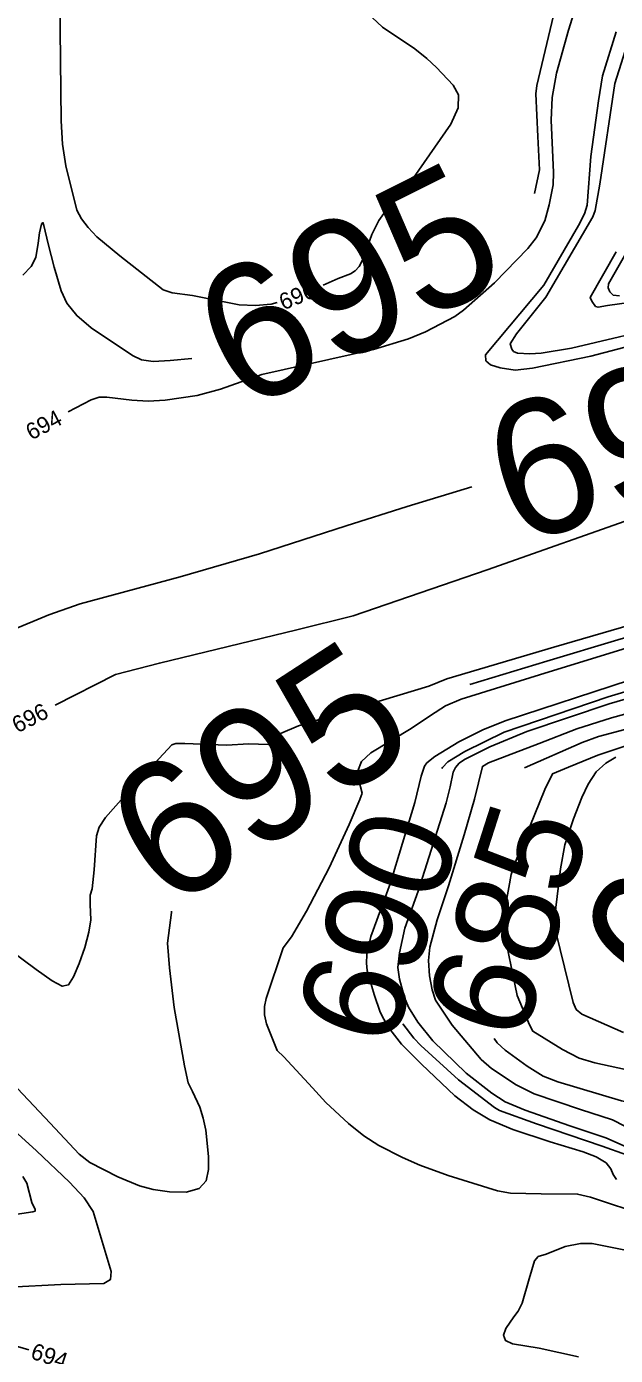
# Model space of a CAD drawing. Extents: x -291892836 to 2945206, y -477993085 to 1832792.
# Drawn here: x 1851264 to 1851407.4, y 543914.3 to 544238.1 of the extents above; entities that cross this region are included whole.
import ezdxf

# ---------------------------------------------------------------- set-up
doc = ezdxf.new("R2010")
doc.units = 0
for name, color, linetype in [('DT_X_Contour_Minor', 7, 'Continuous'), ('DT_X_Terrain_Ground_Line', 7, 'Continuous'), ('Level 19', 7, 'Continuous')]:
    doc.layers.add(name, color=color, linetype=linetype)

msp = doc.modelspace()

# ---------------------------------------------------------------- linework, layer by layer
at = {"layer": 'DT_X_Contour_Minor'}
for points in [[(1851701.81, 544242.92), (1851692.99, 544237.39), (1851689.94, 544235.33), (1851685.86, 544232.88), (1851672.96, 544226.1), (1851648.68, 544213.9), (1851621.28, 544200.35), (1851614.41, 544197.2), (1851607.53, 544194.36), (1851583.78, 544185.51), (1851556.7, 544174.12), (1851530.45, 544164.25), (1851502.49, 544153.19), (1851472.56, 544141.47), (1851436.91, 544127.59), (1851413.91, 544119.01), (1851376.2, 544105.75), (1851343.56, 544094.54), (1851329.79, 544091.13), (1851296.36, 544083.01), (1851285.66, 544080.19), (1851270.99, 544072.75)], [(1851272.15, 544244.81), (1851272.42, 544215.18), (1851272.75, 544209.49), (1851273.6, 544204.14), (1851276.23, 544193.36), (1851277.37, 544191.29), (1851279, 544189.11), (1851281.15, 544186.87), (1851286.71, 544182.28), (1851297.31, 544173.96), (1851299.43, 544173.23), (1851304.38, 544172.58), (1851315.81, 544170.28), (1851319.76, 544170.11), (1851323.58, 544170.5), (1851325.04, 544170.86)], [(1851274.16, 544144.21), (1851279.75, 544147.18), (1851281.65, 544147.76), (1851283.58, 544147.76), (1851289.68, 544147.05), (1851293.58, 544146.85), (1851297.73, 544147.04), (1851305.57, 544148.23), (1851311.2, 544149.74), (1851321.32, 544153.34), (1851348.5, 544159.44), (1851357, 544161.98), (1851361.17, 544163.72), (1851368.28, 544167.45), (1851370.4, 544169.01), (1851377.91, 544175.64), (1851386.08, 544184), (1851388.1, 544186.65), (1851390.17, 544190.74), (1851391.28, 544194.7), (1851392.26, 544199.58), (1851392.33, 544202.56), (1851391.78, 544215.3), (1851391.98, 544220.87), (1851393.07, 544226.8), (1851395.96, 544237.26), (1851397.75, 544242.96)], [(1851336.26, 544175.13), (1851339.85, 544176.7), (1851342.88, 544177.86), (1851344, 544178.55), (1851344.99, 544179.66), (1851345.94, 544181.49), (1851348.11, 544187.44), (1851349.78, 544190.85), (1851352.02, 544194.03), (1851358.24, 544201.25), (1851367.31, 544214.31), (1851369.13, 544218.34), (1851369.19, 544221.45), (1851367.88, 544223.86), (1851363.86, 544228.12), (1851361.51, 544230.36), (1851358.55, 544232.68), (1851350.71, 544237.95), (1851346.98, 544241.44)], [(1851387.66, 544197.42), (1851388.93, 544203.19), (1851388.46, 544211.36), (1851387.99, 544221.74), (1851388.24, 544223.72), (1851392.33, 544240.85)], [(1851407.61, 544236.87), (1851404.26, 544226.14), (1851403.25, 544220.02), (1851401.39, 544206.45), (1851400.53, 544194.61), (1851399.9, 544192.51), (1851398.41, 544189.66), (1851389.93, 544175.09), (1851375.72, 544158.08), (1851375.82, 544156.66), (1851376.96, 544155.65), (1851379.29, 544154.92), (1851382.97, 544154.35), (1851387.18, 544154.83), (1851401.44, 544157.81), (1851417.78, 544162.08)], [(1851411.78, 544238.64), (1851407.21, 544224.27), (1851403.59, 544199.73), (1851402.47, 544193.28), (1851401.88, 544191.75), (1851390.42, 544172.15), (1851383.31, 544163.25), (1851381.76, 544160.77), (1851382.13, 544159.51), (1851382.59, 544158.93), (1851383.55, 544158.54), (1851386.58, 544158.37), (1851389.27, 544158.55), (1851396.68, 544159.71), (1851421.46, 544165.61)], [(1851263.13, 544177.51), (1851265.13, 544179.66), (1851266.26, 544181.82), (1851266.83, 544185.3), (1851267.13, 544187.84), (1851267.68, 544190), (1851267.98, 544190.35), (1851268.25, 544189.67), (1851269.26, 544185.13), (1851270.74, 544179.51), (1851272.4, 544173.75), (1851273.85, 544170.74), (1851276.24, 544167.7), (1851279.76, 544164.7), (1851289.78, 544157.93), (1851291.97, 544156.91), (1851294.82, 544156.53), (1851298.95, 544156.72), (1851304.26, 544157.19)], [(1851408.39, 544172.49), (1851406.87, 544172.67), (1851406.01, 544173.45), (1851405.63, 544174.48), (1851405.72, 544175.38), (1851406.65, 544177.14), (1851410.9, 544184.55)], [(1851407.59, 544183.18), (1851401.26, 544172.12), (1851401.62, 544171.17), (1851402.57, 544169.87), (1851403.17, 544169.7), (1851405.48, 544170.1), (1851413.67, 544171.29)], [(1851703.06, 544171.99), (1851691.27, 544168.51), (1851670.54, 544161.91), (1851642.98, 544154.06), (1851632.4, 544151.31), (1851626.29, 544150.5), (1851615.79, 544149.15), (1851603.07, 544147.38), (1851599.13, 544146.45), (1851585.52, 544142.31), (1851559.88, 544134.39), (1851550.66, 544131.6), (1851526.58, 544124.13), (1851494.64, 544114.33), (1851467.31, 544106.24), (1851441.2, 544098.51), (1851407.98, 544088.68), (1851390.65, 544083.47), (1851371.94, 544077.76)], [(1851372.46, 544125.91), (1851356.66, 544121.14), (1851341.83, 544116.48), (1851320.7, 544109.59), (1851301.39, 544104.04), (1851277.1, 544097.41), (1851269.46, 544094.76), (1851251.01, 544087.13)], [(1851257.46, 544014.93), (1851266.38, 544008.35), (1851270.21, 544005.52), (1851272.7, 544004.24), (1851274.23, 544004.61), (1851275.44, 544006.52), (1851276.82, 544009.77), (1851278.19, 544013.67), (1851279.21, 544017.43), (1851279.65, 544020.42), (1851279.51, 544024.17), (1851279.52, 544026.45), (1851280.01, 544027.99), (1851280.47, 544032.64), (1851281.03, 544040.88), (1851281.66, 544043), (1851283.23, 544045.35), (1851288.9, 544051.79), (1851299.37, 544063.03), (1851300.37, 544063.42), (1851302.58, 544063.39), (1851312.69, 544062.96), (1851318.11, 544063.34), (1851322.8, 544063.13), (1851323.59, 544063.52), (1851324.15, 544064.67), (1851325.86, 544065.86), (1851330.25, 544067.68), (1851347.17, 544072.91), (1851361.92, 544077.33), (1851366.3, 544079.18), (1851392.41, 544086.84), (1851418.37, 544094.46)], [(1851410.27, 544086.71), (1851388.89, 544080.1), (1851369.81, 544074.18), (1851366.03, 544072.56), (1851362.33, 544070.21), (1851357.62, 544067.06), (1851347.8, 544061.13), (1851345.55, 544058.98), (1851344.71, 544056.74), (1851344.86, 544054.66), (1851345.69, 544051.25), (1851345.15, 544049.72), (1851342.54, 544043.61), (1851337.66, 544033.1), (1851332.21, 544022.49), (1851328.5, 544016.26), (1851326.45, 544013.57), (1851322.35, 544001.26), (1851321.93, 543999.26), (1851321.95, 543997.27), (1851322.46, 543995.08), (1851324.99, 543988.56), (1851326.62, 543987.02), (1851333.62, 543979.48), (1851336.89, 543975.89), (1851342.37, 543970.77), (1851346.16, 543967.74), (1851349.77, 543965.39), (1851355.52, 543962.52), (1851359.79, 543960.6), (1851366.63, 543958.14), (1851378.68, 543954.33), (1851381.81, 543953.83), (1851389.29, 543953.65), (1851398.16, 543953.56), (1851401.29, 543952.8), (1851415.05, 543948.26)], [(1851431.51, 544080.53), (1851405.88, 544073.08), (1851385.8, 544066.29), (1851376.85, 544062.6), (1851370.68, 544059.47), (1851369.37, 544058.57), (1851368.44, 544057.57), (1851367.86, 544056.37), (1851367.16, 544052.82), (1851366.2, 544048.92), (1851359.35, 544027.41), (1851356.14, 544018.42), (1851354.82, 544012.35), (1851354.37, 544008.82), (1851354.79, 544005.96), (1851356.06, 544001.48), (1851357.01, 543999.13), (1851359.25, 543995.47), (1851362.94, 543990.95), (1851371.02, 543983.08), (1851377.29, 543978.14), (1851380.51, 543976.06), (1851385.44, 543974.03), (1851396.31, 543970.25), (1851405.05, 543967.32), (1851410.02, 543965.12)], [(1851430.89, 544082.35), (1851405.6, 544074.8), (1851380.29, 544066.17), (1851370.71, 544061.45), (1851366.55, 544058.94), (1851365.3, 544057.58), (1851365.16, 544057.3)], [(1851410.81, 544078.82), (1851380.54, 544068.95), (1851375.07, 544066.69), (1851369.29, 544063.78), (1851363.42, 544060.21), (1851361.49, 544058.72), (1851360.9, 544057.86), (1851360.12, 544055.46), (1851358.51, 544048.99), (1851352.51, 544029.19), (1851347.82, 544016.36), (1851346.89, 544011.97), (1851346.77, 544009.89), (1851346.97, 544008.03), (1851348.63, 544002.25), (1851350.09, 543997.95), (1851351.93, 543994.53), (1851355.32, 543990.15), (1851360.2, 543985.2), (1851368.25, 543977.49), (1851372.75, 543974.09), (1851376.82, 543971.67), (1851382.45, 543969.34), (1851391.53, 543966.29), (1851399.51, 543963.9), (1851402.7, 543962.64), (1851405.12, 543961.23), (1851406.27, 543959.77), (1851406.8, 543958.36), (1851407.69, 543957.13)], [(1851409.69, 543970.09), (1851406.66, 543971.64), (1851398.92, 543974.2), (1851387.62, 543977.99), (1851383.25, 543980.22), (1851377.25, 543984.18), (1851374.68, 543986.41), (1851367.65, 543994.78), (1851363.57, 544000.83), (1851362.74, 544003.34), (1851362.12, 544006.78), (1851361.84, 544010.53), (1851362.2, 544013.75), (1851363.98, 544020.38), (1851366.76, 544028.68), (1851370.59, 544041.15), (1851373.11, 544049.81), (1851375, 544057.82), (1851376.52, 544058.67), (1851380.93, 544060.37), (1851388.79, 544063.36), (1851397.98, 544066.97), (1851406.44, 544069.63), (1851432.73, 544076.91)], [(1851427.07, 544071.44), (1851403.23, 544065.08), (1851399.32, 544063.62), (1851385.29, 544057.49)], [(1851422.2, 543981.29), (1851402.38, 543985.55), (1851398.59, 543986.68), (1851394.48, 543988.83), (1851387.24, 543993.27), (1851386.48, 543994.81), (1851383.47, 544001.97), (1851380.01, 544018.85), (1851379.96, 544020.18), (1851381.99, 544031.48), (1851383.08, 544034.58), (1851390.2, 544052.14), (1851392.05, 544055.96), (1851395.93, 544057.62), (1851403.14, 544060.54), (1851412.35, 544063.66)], [(1851409.36, 543992.98), (1851399.2, 543997.39), (1851397.79, 543998.58), (1851397.09, 544000.27), (1851392.86, 544017.46), (1851392.62, 544021.43), (1851393.99, 544032.88), (1851395.06, 544038.66), (1851397.2, 544045.05), (1851399.17, 544050.24), (1851400.75, 544053.52), (1851402.71, 544056.48), (1851405.02, 544058.62), (1851407.52, 544060.05)], [(1851299.32, 544022.53), (1851299.26, 544022.21), (1851298.33, 544014.73), (1851298.8, 544008.74), (1851299.97, 543999.07), (1851302.49, 543984.86), (1851303.39, 543980.66), (1851304.38, 543978.56), (1851306.17, 543974.72), (1851307.05, 543972.09), (1851307.67, 543969.12), (1851308.3, 543962.71), (1851308.34, 543959.56), (1851307.76, 543956.84), (1851306.03, 543954.92), (1851302.85, 543954.07), (1851298.85, 543954.1), (1851294.85, 543954.69), (1851291.52, 543955.58), (1851286.23, 543957.79), (1851279.43, 543961.24), (1851276.79, 543963.32), (1851269.73, 543970.88), (1851251.07, 543990.61)], [(1851355.63, 543995.06), (1851358.28, 543991.55), (1851360.02, 543989.79), (1851369.2, 543981.41), (1851377.91, 543974.65), (1851379.15, 543973.98), (1851388.18, 543970.68), (1851404.13, 543965.26), (1851410.05, 543963.11)], [(1851377.84, 543991.51), (1851378.62, 543990.48), (1851380.56, 543988.64), (1851385.94, 543984.76), (1851389.79, 543982.35), (1851393.37, 543980.96), (1851408.9, 543976.27), (1851431.41, 543971.76), (1851450.2, 543967.84), (1851452.57, 543966.5), (1851454.85, 543965.51), (1851458.34, 543964.94), (1851465.76, 543963.82), (1851470.55, 543963.63), (1851472.01, 543963.59), (1851472.86, 543963.81), (1851475.09, 543965.26), (1851479.44, 543968.93), (1851482.01, 543969.36), (1851496.39, 543970.9), (1851523.83, 543971.06), (1851547.03, 543971.98), (1851550.48, 543972.14)], [(1851247.44, 543930.22), (1851272.38, 543931.54), (1851282.8, 543931.81), (1851284.43, 543932.73), (1851284.59, 543934.68), (1851280.2, 543949.33), (1851278.05, 543952.69), (1851274.46, 543956.46), (1851266.46, 543964.09), (1851260.09, 543969.92)], [(1851263.09, 543957.85), (1851264.06, 543956.24), (1851265.26, 543951.49), (1851266.14, 543949.85), (1851266.08, 543949.45), (1851265.51, 543949.24), (1851253.08, 543947.4)], [(1851398.39, 543913.88), (1851388.86, 543916), (1851382.29, 543917.08), (1851380.59, 543917.87), (1851380.17, 543919.2), (1851380.68, 543920.83), (1851382.68, 543923.68), (1851383.69, 543925.05), (1851384.65, 543927), (1851386.4, 543932.96), (1851387.68, 543937.28), (1851388.6, 543938.35), (1851390.56, 543938.91), (1851395.17, 543940.79), (1851398.92, 543941.51), (1851401.74, 543941.51), (1851420.43, 543937.83)], [(1851264.58, 543915.63), (1851238.32, 543923.31)]]:
    msp.add_lwpolyline(points, dxfattribs=at)

# ---------------------------------------------------------------- texts
at = {"layer": 'DT_X_Terrain_Ground_Line'}
for s, height, rotation, p in [('695', 33, 26.6196, (1851316.59, 544143.88)), ('695', 33, 18.2201, (1851383.2, 544111.43)), ('695', 33, 33.117, (1851298.48, 544022.29)), ('680', 33, 60.3153, (1851425.68, 543997.95)), ('685', 25, 72.2213, (1851384.52, 543989.91)), ('690', 25, 72.1984, (1851352.78, 543988.39))]:
    msp.add_text(s, height=height, rotation=rotation, dxfattribs=at).set_placement(p)
at = {"layer": 'Level 19'}
for s, rotation, p in [('696', 22.2766, (1851326.53, 544168.93)), ('694', 27.7827, (1851265.17, 544137.21)), ('696', 26.866, (1851261.76, 544065.84)), ('694', 341.8839, (1851264.74, 543913.59))]:
    msp.add_text(s, height=4, rotation=rotation, dxfattribs=at).set_placement(p)

doc.saveas('drawing.dxf')
